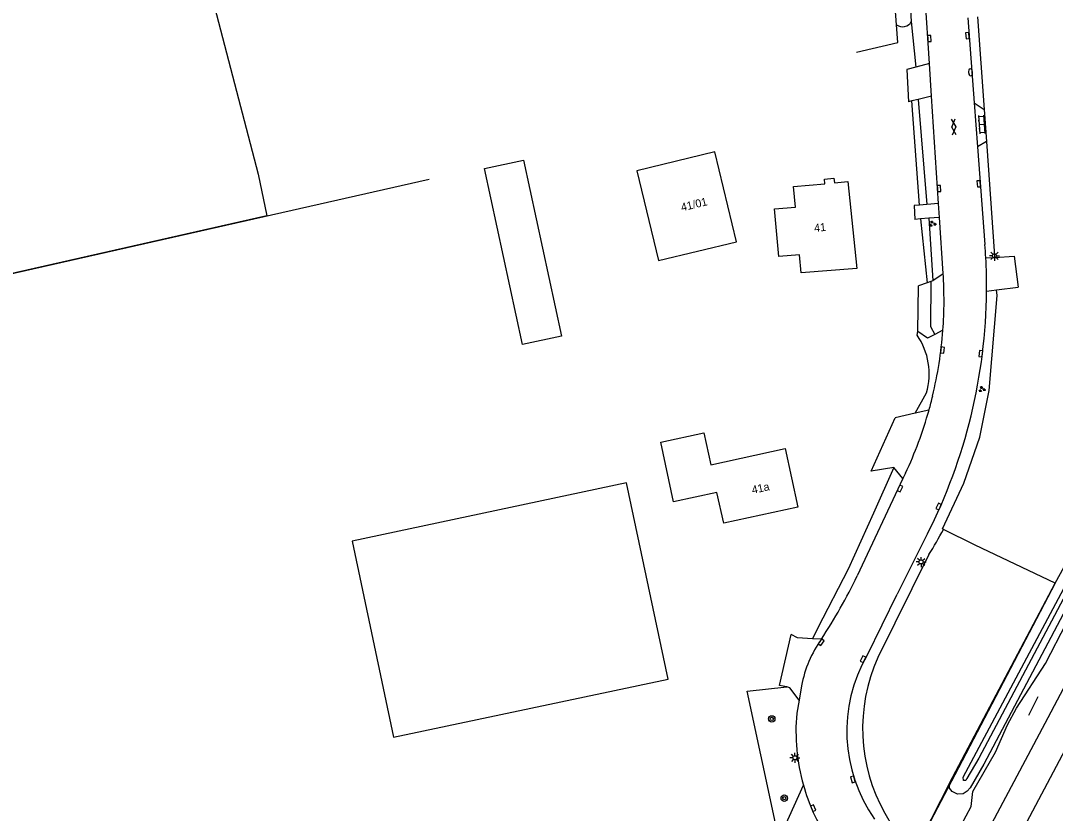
# Model space of a CAD drawing. Extents: x 136000 to 138005, y 398500 to 400500.
# Drawn here: x 137151.1 to 137280.4, y 399733.1 to 399832.1 of the extents above; entities that cross this region are included whole.
import ezdxf

# ---------------------------------------------------------------- set-up
doc = ezdxf.new("R2010")
doc.units = 0
for name, color, linetype in [('gg-afsc-erfafscheiding', 7, 'Continuous'), ('gg-afsc-hekwerk', 7, 'Continuous'), ('gg-afsc-lijn draadraster', 7, 'Continuous'), ('gg-anno-huisnummerreeks BGT', 7, 'Continuous'), ('gg-aspt-spoorlijn', 7, 'Continuous'), ('gg-bbg-gedigitaliseerde bebouwing', 7, 'Continuous'), ('gg-bbg-gedigitaliseerde bijgebouw', 7, 'Continuous'), ('gg-bbg-hoofdgebouw', 7, 'Continuous'), ('gg-knt-bronhoudergrens', 7, 'Continuous'), ('gg-knt-verharding', 7, 'Continuous'), ('gg-knt-verharding nz', 7, 'Continuous'), ('gg-kntw-bovenkant insteek waterloop', 7, 'Continuous'), ('gt-grn-groengrens', 7, 'Continuous'), ('gt-grn-vlakafsluiter', 7, 'Continuous'), ('gt-symb-boom', 7, 'Continuous'), ('gt-symb-brandkraan', 7, 'Continuous'), ('gt-symb-gesloten verharding', 7, 'Continuous'), ('gt-symb-groenvak', 7, 'Continuous'), ('gt-symb-klinker verharding', 7, 'Continuous'), ('gt-symb-kolk', 7, 'Continuous'), ('gt-symb-lichtmast', 7, 'Continuous'), ('gx-grn-maaiveld', 7, 'Continuous')]:
    doc.layers.add(name, color=color, linetype=linetype)

# ---------------------------------------------------------------- blocks, each defined once
blk = doc.blocks.new('gt0-LMAST')
at = {"layer": 'gt-symb-lichtmast'}
for p, q in [((-0.18, 0.17), (-0.45, 0.44)), ((-0.01, 0.25), (-0.01, 0.62)), ((0.17, 0.17), (0.44, 0.44)), ((-0.26, 0), (-0.63, 0)), ((-0.18, -0.18), (-0.45, -0.45)), ((-0.01, -0.25), (-0.01, -0.63)), ((0.44, -0.45), (0.17, -0.18)), ((0.24, 0), (0.62, 0))]:
    blk.add_line(p, q, dxfattribs=at)
blk.add_circle((-0.01, 0), 0.25, dxfattribs=at)
blk = doc.blocks.new('gt0-GRVAK')
at = {"layer": 'gt-symb-groenvak'}
for p, q in [((-0.11, 0.19), (-0.23, 0.24)), ((-0.18, 0.15), (0.09, 0.15)), ((-0.09, 0.21), (-0.16, 0.32)), ((-0.05, 0.21), (-0.05, 0.39)), ((0, 0.21), (0.06, 0.32)), ((0.01, 0.19), (0.13, 0.24)), ((0.26, -0.05), (0.2, 0.06)), ((0.3, -0.05), (0.3, 0.13)), ((0.35, -0.05), (0.41, 0.06)), ((-0.24, -0.23), (-0.36, -0.18)), ((-0.32, -0.26), (-0.05, -0.26)), ((-0.23, -0.21), (-0.29, -0.1)), ((-0.18, -0.2), (-0.18, -0.02)), ((-0.14, -0.21), (-0.07, -0.1)), ((-0.12, -0.23), (0, -0.18)), ((0.24, -0.07), (0.12, -0.02)), ((0.17, -0.11), (0.44, -0.11)), ((0.37, -0.07), (0.49, -0.02))]:
    blk.add_line(p, q, dxfattribs=at)
blk = doc.blocks.new('gt0-KOLK')
at = {"layer": 'gt-symb-kolk'}
blk.add_lwpolyline([(0, 0), (0.37, 0), (0.37, 0.4), (-0.38, 0.4), (-0.38, 0), (0, 0)], dxfattribs=at)
blk = doc.blocks.new('gt0-GESVH1')
at = {"layer": 'gt-symb-gesloten verharding'}
for p, q in [((-0.99, -0.26), (0.01, 0.24)), ((0.01, -0.26), (-0.99, 0.24)), ((0.01, 0.24), (1.01, -0.26)), ((1.01, 0.24), (0.01, -0.26))]:
    blk.add_line(p, q, dxfattribs=at)
blk = doc.blocks.new('gt0-BR')
at = {"layer": 'gt-symb-brandkraan'}
for centre, radius, start, end in [((-0.24, 0), 0.206, 107.5669, 252.4331), ((0.6, -2.66), 3, 106.892, 107.5669), ((0, -0.69), 0.938, 73.108, 106.892), ((-0.6, -2.66), 3, 72.4331, 73.108), ((0.24, 0), 0.206, 287.567, 72.4331), ((0.6, 2.66), 3, 252.4331, 253.108), ((0, 0.69), 0.938, 253.108, 286.8921), ((-0.6, 2.66), 3, 286.8921, 287.567)]:
    blk.add_arc(centre, radius, start, end, dxfattribs=at)
blk = doc.blocks.new('gt0-KL1')
at = {"layer": 'gt-symb-klinker verharding'}
for p, q in [((-1.15, 0.3), (1.15, 0.3)), ((-1, -0.3), (-1, 0.3)), ((-0.5, 0.3), (-0.5, 0.45)), ((0, -0.3), (0, 0.3)), ((0.5, 0.3), (0.5, 0.45)), ((1, -0.3), (1, 0.3)), ((-1.15, -0.3), (1.15, -0.3)), ((-0.5, -0.45), (-0.5, -0.3)), ((0.5, -0.45), (0.5, -0.3))]:
    blk.add_line(p, q, dxfattribs=at)
blk = doc.blocks.new('gt0-BOOM')
at = {"layer": 'gt-symb-boom'}
for radius in [0.4, 0.2]:
    blk.add_circle((0, 0), radius, dxfattribs=at)

msp = doc.modelspace()

# ---------------------------------------------------------------- linework, layer by layer
at = {"layer": 'gg-afsc-erfafscheiding'}
for p, q in [((137271.55, 399821.05), (137271.83, 399817.06)), ((137264.64, 399765.45), (137258.27, 399752.57))]:
    msp.add_line(p, q, dxfattribs=at)
for points in [[(137271.83, 399817.06), (137272.85, 399802.76), (137272.86, 399802.57)], [(137245.49, 399731.77), (137245.34, 399732.46), (137241.95, 399748.39), (137246.88, 399748.91)], [(137259.14, 399733.13), (137260.09, 399731.46), (137263.39, 399729.4)]]:
    msp.add_lwpolyline(points, dxfattribs=at)
for centre, radius, start, end in [((137217.28, 399794.94), 55.8, 328.0936, 331.8168), ((137277.87, 399743.71), 21.51, 155.6675, 209.463)]:
    msp.add_arc(centre, radius, start, end, dxfattribs=at)
at = {"layer": 'gg-afsc-hekwerk'}
for p, q in [((137260.6, 399831.62), (137260.43, 399833.86)), ((137277.13, 399745.37), (137278.31, 399747.71))]:
    msp.add_line(p, q, dxfattribs=at)
for points in [[(137255.6, 399828.2), (137260.77, 399829.39), (137260.6, 399831.62)], [(137266.46, 399768.59), (137266.33, 399768.65), (137269.02, 399774.38), (137271.02, 399780.1), (137272.2, 399785.92), (137273.2, 399797.79)], [(137280.45, 399761.86), (137270.45, 399766.61), (137266.46, 399768.59)], [(137280.45, 399761.86), (137267.89, 399737.92), (137264.85, 399732.14), (137263.52, 399729.22), (137261.98, 399726.75), (137264.36, 399725.63)]]:
    msp.add_lwpolyline(points, dxfattribs=at)
at = {"layer": 'gg-afsc-lijn draadraster'}
msp.add_lwpolyline([(137143.46, 399659.67), (137091.23, 399652.8), (137078.83, 399714.97), (137072.99, 399748), (137076.43, 399748.17), (137076.16, 399753.48), (137075.62, 399759.31), (137074.85, 399764.89), (137074.31, 399767.59), (137070.25, 399778.04), (137115.1, 399789.05), (137121.15, 399790.66), (137120.56, 399793.88), (137202.2, 399812.33)], dxfattribs=at)
at = {"layer": 'gg-aspt-spoorlijn'}
for points in [[(137180.28, 399557.82), (137190.51, 399577.12), (137216.83, 399627.03), (137223.23, 399638.81), (137243.02, 399676.4), (137279.17, 399744.38), (137339.69, 399858.77), (137384.54, 399942.96), (137424.38, 400018.02), (137448.18, 400062.89), (137473.6, 400111.17), (137480.61, 400124.24), (137511.51, 400182.67), (137519.3, 400197.17), (137549.5, 400254.31), (137652.97, 400449.04), (137679.97, 400500)], [(137185.59, 399559.89), (137451.44, 400061.16), (137507.99, 400167.82), (137535.6, 400219.59), (137588.61, 400319.53), (137597.65, 400336.46), (137605.52, 400351.73), (137623, 400384.37), (137641.23, 400419.19), (137650.16, 400435.61), (137658.8, 400451.81), (137684.39, 400500)]]:
    msp.add_lwpolyline(points, dxfattribs=at)
at = {"layer": 'gg-bbg-gedigitaliseerde bebouwing'}
for points in [[(137237.91, 399815.74), (137228.16, 399813.39), (137230.85, 399802.18), (137240.6, 399804.53)], [(137226.86, 399774.39), (137192.55, 399767.13), (137197.74, 399742.64), (137232.04, 399749.9)]]:
    msp.add_lwpolyline(points, dxfattribs=at)
at = {"layer": 'gg-bbg-gedigitaliseerde bijgebouw'}
msp.add_lwpolyline([(137209.1, 399813.67), (137213.99, 399814.72), (137218.72, 399792.73), (137213.83, 399791.68), (137209.1, 399813.67)], dxfattribs=at)
at = {"layer": 'gg-bbg-hoofdgebouw'}
for p, q in [((137240.6, 399804.53), (137237.91, 399815.74)), ((137232.04, 399749.9), (137226.86, 399774.39))]:
    msp.add_line(p, q, dxfattribs=at)
for points in [[(137255.62, 399801.17), (137248.67, 399800.63), (137248.47, 399802.88), (137245.88, 399802.66), (137245.37, 399808.63), (137247.96, 399808.85), (137247.74, 399811.43), (137251.64, 399811.76), (137251.58, 399812.35), (137252.77, 399812.48), (137252.83, 399811.88), (137254.51, 399812.05), (137255.62, 399801.17)], [(137238.13, 399773.22), (137232.74, 399772.05), (137231.13, 399779.48), (137236.51, 399780.65), (137237.39, 399776.67)], [(137237.39, 399776.67), (137246.68, 399778.68), (137248.26, 399771.36), (137239, 399769.35), (137238.13, 399773.22)]]:
    msp.add_lwpolyline(points, dxfattribs=at)
at = {"layer": 'gg-knt-bronhoudergrens'}
msp.add_lwpolyline([(137154.82, 399912.54), (137180.8, 399812.98), (137181.89, 399807.74), (137120.56, 399793.88)], dxfattribs=at)
at = {"layer": 'gg-knt-verharding'}
for p, q in [((137264.71, 399826.78), (137263.39, 399847.02)), ((137269.5, 399832.47), (137270.31, 399821.89)), ((137263.01, 399826.34), (137261.89, 399826.05)), ((137264.71, 399826.78), (137263.01, 399826.34)), ((137264.98, 399822.7), (137264.71, 399826.78)), ((137262.53, 399822.11), (137262.1, 399822)), ((137263.32, 399822.3), (137262.53, 399822.11)), ((137264.98, 399822.7), (137263.32, 399822.3)), ((137265.86, 399809.29), (137264.98, 399822.7)), ((137270.31, 399821.89), (137271.55, 399821.05)), ((137270.31, 399821.89), (137270.73, 399816.37)), ((137271.83, 399817.06), (137270.73, 399816.37)), ((137270.73, 399816.37), (137271.66, 399804.19)), ((137263.48, 399809.1), (137262.8, 399809.04)), ((137264.37, 399809.17), (137263.48, 399809.1)), ((137265.86, 399809.29), (137264.37, 399809.17)), ((137265.97, 399807.56), (137265.86, 399809.29)), ((137265.97, 399807.56), (137264.63, 399807.45)), ((137266.43, 399800.56), (137265.97, 399807.56)), ((137263.59, 399807.37), (137262.9, 399807.31)), ((137264.63, 399807.45), (137263.59, 399807.37)), ((137271.77, 399802.51), (137272.86, 399802.57)), ((137272.86, 399802.57), (137275.32, 399802.72)), ((137265.14, 399799.7), (137266.43, 399800.56)), ((137264.43, 399799.38), (137263.36, 399799)), ((137264.91, 399799.55), (137264.43, 399799.38)), ((137264.91, 399799.55), (137265.14, 399799.7)), ((137271.86, 399798.36), (137273.11, 399798.51)), ((137273.11, 399798.51), (137275.8, 399798.83)), ((137266.4, 399793.46), (137265.41, 399792.94)), ((137262.94, 399783.1), (137260.42, 399782.52)), ((137264.66, 399783.5), (137262.94, 399783.1)), ((137260.27, 399776.33), (137257.43, 399775.85)), ((137261.4, 399774.93), (137260.27, 399776.33)), ((137261.72, 399775.61), (137261.4, 399774.93)), ((137261.4, 399774.93), (137255.7, 399762.78)), ((137264.49, 399768.07), (137260.67, 399760.51)), ((137256.92, 399752.86), (137260.67, 399760.51)), ((137251.21, 399754.88), (137250.08, 399754.93)), ((137246.88, 399748.91), (137245.97, 399749.11)), ((137248.73, 399749.06), (137248.42, 399747.27)), ((137248.42, 399747.27), (137248.13, 399745.62)), ((137245.9, 399729.83), (137248.96, 399736.65))]:
    msp.add_line(p, q, dxfattribs=at)
for points in [[(137265.41, 399792.94), (137264.49, 399792.46), (137263.27, 399793.31)], [(137250.08, 399754.93), (137248.24, 399755.03), (137247.42, 399755.47)], [(137248.42, 399747.27), (137247.28, 399748.82), (137246.88, 399748.91)]]:
    msp.add_lwpolyline(points, dxfattribs=at)
for centre, radius, start, end in [((137205.31, 399799.12), 66.54, 2.9169, 4.3673), ((137204.42, 399799.01), 67.44, 359.4504, 2.9786), ((137215.66, 399797.2), 50.88, 355.7893, 3.791), ((137203.32, 399798.98), 68.54, 333.1873, 359.4775), ((137215.57, 399797.2), 50.96, 346.4365, 355.7924), ((137215.03, 399797.38), 51.54, 344.3833, 346.3883), ((137215.83, 399797.17), 50.71, 334.8307, 344.3644), ((137184.1, 399798.17), 79.87, 327.1751, 333.695), ((137262.81, 399746.48), 14.31, 144.0803, 169.601), ((137273.42, 399743.38), 19.04, 150.1022, 215.1923), ((137272.81, 399743.37), 24.78, 174.8049, 195.7441), ((137272.82, 399743.38), 24.79, 195.7431, 212.5778)]:
    msp.add_arc(centre, radius, start, end, dxfattribs=at)
at = {"layer": 'gg-knt-verharding nz'}
msp.add_lwpolyline([(137264.91, 399799.55), (137264.86, 399793.92), (137265.41, 399792.94)], dxfattribs=at)
at = {"layer": 'gg-kntw-bovenkant insteek waterloop'}
msp.add_line((137262.33, 399833.47), (137262.44, 399832.01), dxfattribs=at)
msp.add_arc((137261.36, 399832.59), 1.23, 231.9735, 331.9446, dxfattribs=at)
at = {"layer": 'gt-grn-groengrens'}
for p, q in [((137262.44, 399832.01), (137263.01, 399826.34)), ((137263.48, 399809.1), (137262.53, 399822.11)), ((137263.32, 399822.3), (137264.37, 399809.17)), ((137263.59, 399807.37), (137264.43, 399799.38)), ((137264.63, 399807.45), (137265.14, 399799.7)), ((137273.2, 399797.79), (137273.11, 399798.51)), ((137263.17, 399792.85), (137263.27, 399793.31)), ((137262.94, 399783.1), (137264.34, 399785.66))]:
    msp.add_line(p, q, dxfattribs=at)
msp.add_lwpolyline([(137260.27, 399776.33), (137257.72, 399770.63), (137254.56, 399763.64), (137250.77, 399756.28), (137250.08, 399754.93)], dxfattribs=at)
msp.add_arc((137256.25, 399788.04), 8.43, 343.541, 34.8022, dxfattribs=at)
at = {"layer": 'gt-grn-vlakafsluiter'}
for p, q in [((137270.72, 399832.63), (137271.55, 399821.05)), ((137261.89, 399826.05), (137262.1, 399822)), ((137262.8, 399809.04), (137262.9, 399807.31)), ((137275.32, 399802.72), (137275.8, 399798.83)), ((137263.27, 399793.31), (137263.36, 399799)), ((137257.43, 399775.85), (137260.42, 399782.52)), ((137245.97, 399749.11), (137247.42, 399755.47))]:
    msp.add_line(p, q, dxfattribs=at)
at = {"layer": 'gx-grn-maaiveld'}
for p, q in [((137280.45, 399761.86), (137281.56, 399763.91)), ((137267.21, 399736.88), (137280.45, 399761.86)), ((137267.21, 399736.88), (137263.39, 399729.4))]:
    msp.add_line(p, q, dxfattribs=at)
for points in [[(137297.04, 399790.3), (137355.67, 399901.01), (137356.13, 399901.76), (137356.35, 399901.88), (137356.51, 399901.88), (137356.57, 399901.62), (137355.33, 399899.18), (137270.88, 399740), (137269.41, 399737.48), (137269.25, 399737.24), (137268.98, 399737.24), (137268.95, 399737.63), (137297.04, 399790.3)], [(137348.39, 399883.92), (137319.47, 399829.57), (137318.88, 399828.62), (137318.27, 399827.93), (137317.75, 399827.08), (137317.26, 399826.04), (137316.5, 399824.06), (137315.17, 399821.49), (137286.89, 399768.32), (137286.33, 399767.4), (137285.05, 399765.72), (137284.46, 399764.7), (137283.66, 399763.07), (137283.06, 399761.25), (137281.45, 399758), (137271.52, 399739.26), (137269.82, 399736.31), (137269.44, 399735.91), (137268.94, 399735.57), (137268.23, 399735.51), (137267.55, 399735.85), (137267.21, 399736.27), (137267.21, 399736.88)], [(137264.3, 399723.49), (137269.92, 399733.97), (137270.13, 399735.85), (137272.98, 399740.76), (137274.48, 399744.17), (137275.6, 399746.28), (137279.24, 399751.83), (137284.47, 399761.98), (137284.58, 399763.82), (137285.19, 399765.28), (137286.24, 399766.56), (137287.58, 399767.52), (137317.24, 399824.05), (137317.91, 399826.33), (137318.61, 399827.6), (137319.81, 399828.55), (137337.6, 399862.39)]]:
    msp.add_lwpolyline(points, dxfattribs=at)

# ---------------------------------------------------------------- block references
at = {"layer": 'gt-symb-boom'}
for p in [(137245.01, 399744.92), (137246.57, 399735.02)]:
    msp.add_blockref('gt0-BOOM', p, dxfattribs=at)
at = {"layer": 'gt-symb-brandkraan', "rotation": 94.35915162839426}
msp.add_blockref('gt0-BR', (137269.85, 399825.68), dxfattribs=at)
at = {"layer": 'gt-symb-gesloten verharding', "rotation": -86.27357411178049}
msp.add_blockref('gt0-GESVH1', (137267.77, 399818.87), dxfattribs=at)
at = {"layer": 'gt-symb-groenvak'}
for p in [(137265.09, 399806.76), (137271.27, 399786.1)]:
    msp.add_blockref('gt0-GRVAK', p, dxfattribs=at)
at = {"layer": 'gt-symb-klinker verharding', "rotation": 94.13053862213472}
msp.add_blockref('gt0-KL1', (137271.29, 399819.16), dxfattribs=at)
at = {"layer": 'gt-symb-kolk'}
for p, rotation in [((137264.51, 399829.89), -86.27357411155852), ((137269.27, 399830.23), -85.24111432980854), ((137265.72, 399811.16), -86.50230473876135), ((137270.68, 399811.73), -85.75513794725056), ((137266.55, 399790.96), 82.76127349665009), ((137271.33, 399790.52), 82.76127349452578), ((137261.22, 399773.63), 64.97272120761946), ((137266.05, 399771.38), 65.99680974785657), ((137251.02, 399754.6), -124.66146874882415), ((137256.6, 399752.29), 63.673123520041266), ((137255.33, 399737.43), 107.26351841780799), ((137250, 399733.69), -67.21253503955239)]:
    msp.add_blockref('gt0-KOLK', p, dxfattribs=dict(at, rotation=rotation))
at = {"layer": 'gt-symb-lichtmast'}
for p in [(137272.85, 399802.76), (137263.68, 399764.52), (137247.91, 399740.07)]:
    msp.add_blockref('gt0-LMAST', p, dxfattribs=at)

# ---------------------------------------------------------------- texts
at = {"layer": 'gg-anno-huisnummerreeks BGT'}
for s, rotation, p in [('41/01', 13.5, (137233.78, 399808.31)), ('41', 5.9, (137250.35, 399805.73)), ('41a', 12.2, (137242.62, 399773.02))]:
    msp.add_text(s, height=1, rotation=rotation, dxfattribs=at).set_placement(p)

doc.saveas('drawing.dxf')
